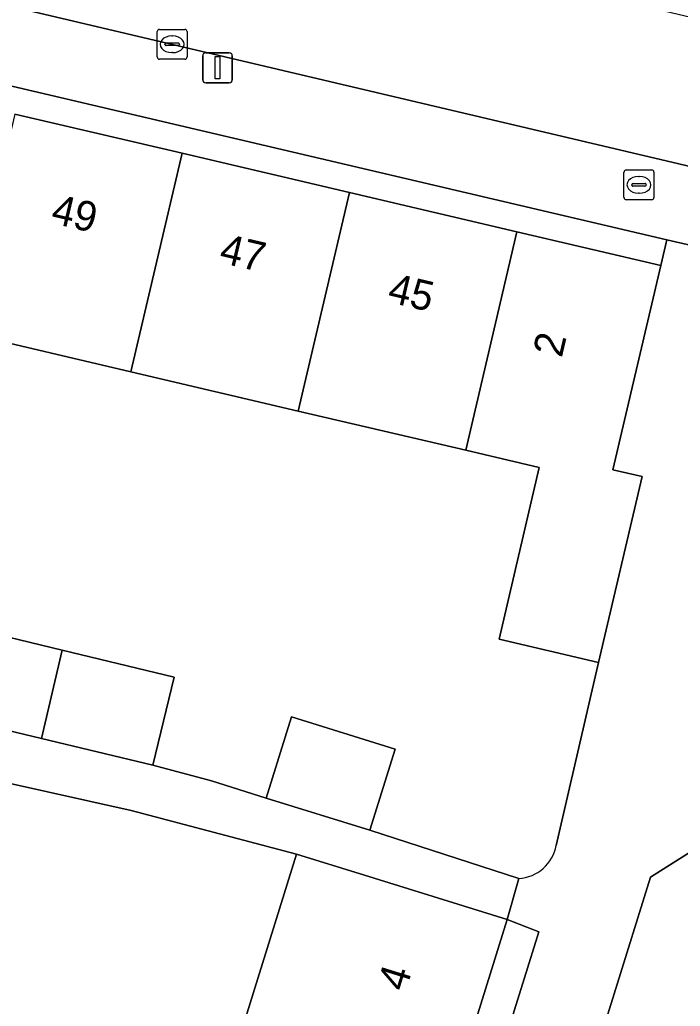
# Model space of a CAD drawing. Extents: x 163008 to 163854, y 382777 to 383982.
# Drawn here: x 163753.18 to 163775.3, y 383321.89 to 383354.94 of the extents above; entities that cross this region are included whole.
import ezdxf

# ---------------------------------------------------------------- set-up
doc = ezdxf.new("R2010")
doc.units = 0
for name, color, linetype in [('IMGEO_Brandkraan', 7, 'Continuous'), ('IMGEO_Erf', 7, 'Continuous'), ('IMGEO_Groenvoorziening', 7, 'Continuous'), ('IMGEO_Kolk', 7, 'Continuous'), ('IMGEO_Lichtmast', 7, 'Continuous'), ('IMGEO_Muur', 7, 'Continuous'), ('IMGEO_Pand', 7, 'Continuous'), ('IMGEO_Pand_nummerreeks', 7, 'Continuous'), ('IMGEO_Rijbaan_lokaal_open', 7, 'Continuous'), ('IMGEO_Voetpad_open', 7, 'Continuous')]:
    doc.layers.add(name, color=color, linetype=linetype)

msp = doc.modelspace()

# ---------------------------------------------------------------- linework, layer by layer
at = {"layer": 'IMGEO_Brandkraan'}
for p, q in [((163773.417, 383348.985), (163773.417, 383349.837)), ((163773.492, 383349.911), (163774.344, 383349.911)), ((163774.418, 383349.837), (163774.418, 383348.985)), ((163773.719, 383349.454), (163774.117, 383349.454)), ((163773.905, 383349.691), (163773.93, 383349.691)), ((163773.676, 383349.405), (163773.676, 383349.417)), ((163774.114, 383349.368), (163773.716, 383349.368)), ((163773.928, 383349.131), (163773.903, 383349.131)), ((163774.16, 383349.417), (163774.16, 383349.405)), ((163774.344, 383348.911), (163773.492, 383348.911))]:
    msp.add_line(p, q, dxfattribs=at)
for points in [[(163773.417, 383348.985), (163773.417, 383349.837)], [(163773.492, 383349.911), (163774.344, 383349.911)], [(163774.418, 383349.837), (163774.418, 383348.985)], [(163774.344, 383348.911), (163773.492, 383348.911)]]:
    msp.add_lwpolyline(points, dxfattribs=at)
for centre, radius, start, end in [((163773.494, 383349.835), 0.0765, 91.552, 178.448), ((163773.494, 383349.835), 0.0765, 91.552, 178.448), ((163774.342, 383349.835), 0.0765, 1.552, 88.448), ((163774.342, 383349.835), 0.0765, 1.552, 88.448), ((163773.716, 383349.414), 0.0403, 85.8775, 175.7526), ((163774.121, 383349.416), 0.0386, 1.7309, 96.639), ((163773.713, 383349.404), 0.0366, 178.938, 274.7102), ((163774.117, 383349.411), 0.043, 264.8664, 352.4533), ((163773.494, 383348.987), 0.0765, 181.552, 268.448), ((163773.494, 383348.987), 0.0765, 181.552, 268.448), ((163774.342, 383348.987), 0.0765, 271.552, 358.448), ((163774.342, 383348.987), 0.0765, 271.552, 358.448)]:
    msp.add_arc(centre, radius, start, end, dxfattribs=at)
for centre, major_axis, ratio, start_param, end_param in [((163773.904, 383349.411), (-0.387, 0.002), 0.722429, 4.712389, 7.853982), ((163773.929, 383349.411), (-0.39, 0.002), 0.717154, 1.570796, 4.712389)]:
    msp.add_ellipse(centre, major_axis=major_axis, ratio=ratio, start_param=start_param, end_param=end_param, dxfattribs=at)
at = {"layer": 'IMGEO_Erf'}
for points in [[(163753.01, 383351.784), (163758.617, 383350.47), (163764.224, 383349.155), (163769.832, 383347.84), (163774.649, 383346.71), (163774.855, 383347.564), (163729.488, 383358.225)], [(163770.581, 383339.938), (163768.116, 383340.517), (163762.508, 383341.833), (163756.901, 383343.149), (163751.294, 383344.465)], [(163771.145, 383327.283), (163772.561, 383333.409), (163769.233, 383334.19), (163770.581, 383339.938)], [(163753.347, 383297.684), (163755.155, 383303.51), (163756.131, 383306.655), (163748.31, 383309.083), (163749.141, 383311.763), (163756.963, 383309.335), (163758.771, 383315.161), (163760.58, 383320.987), (163762.443, 383326.991), (163756.907, 383328.452), (163746.946, 383330.667), (163728.515, 383334.989), (163725.838, 383335.392)], [(163751.359, 383334.6), (163754.597, 383333.822), (163758.346, 383332.921), (163757.637, 383329.969), (163759.599, 383329.444), (163761.436, 383328.867), (163762.279, 383331.583), (163765.751, 383330.505), (163764.908, 383327.79), (163769.893, 383326.177)]]:
    msp.add_lwpolyline(points, dxfattribs=at)
msp.add_lwpolyline([(163770.567, 383324.38), (163769.499, 383324.801), (163767.635, 383318.797), (163765.827, 383312.971), (163764.019, 383307.145), (163762.211, 383301.32), (163760.403, 383295.494), (163758.595, 383289.668), (163756.786, 383283.842), (163754.924, 383277.842), (163755.953, 383277.521)], close=True, dxfattribs=at)
msp.add_arc((163769.826, 383327.514), 1.339, 272.8496, 350.0643, dxfattribs=at)
at = {"layer": 'IMGEO_Groenvoorziening'}
msp.add_lwpolyline([(163783.646, 383332.12), (163774.302, 383326.222), (163771.87, 383318.403), (163778.303, 383316.388), (163780.541, 383323.598), (163781.251, 383323.35), (163781.292, 383323.483)], dxfattribs=at)
at = {"layer": 'IMGEO_Kolk'}
for p, q in [((163757.783, 383353.695), (163757.783, 383354.547)), ((163757.858, 383354.621), (163758.71, 383354.621)), ((163758.271, 383354.401), (163758.296, 383354.401)), ((163758.784, 383354.547), (163758.784, 383353.695)), ((163758.042, 383354.115), (163758.042, 383354.127)), ((163758.48, 383354.078), (163758.082, 383354.078)), ((163758.085, 383354.164), (163758.483, 383354.164)), ((163758.526, 383354.127), (163758.526, 383354.115)), ((163758.294, 383353.841), (163758.269, 383353.841)), ((163758.71, 383353.621), (163757.858, 383353.621))]:
    msp.add_line(p, q, dxfattribs=at)
for points in [[(163757.783, 383353.695), (163757.783, 383354.547)], [(163757.858, 383354.621), (163758.71, 383354.621)], [(163758.784, 383354.547), (163758.784, 383353.695)], [(163758.71, 383353.621), (163757.858, 383353.621)]]:
    msp.add_lwpolyline(points, dxfattribs=at)
for centre, radius, start, end in [((163757.86, 383354.545), 0.0765, 91.552, 178.448), ((163757.86, 383354.545), 0.0765, 91.552, 178.448), ((163758.708, 383354.545), 0.0765, 1.552, 88.448), ((163758.708, 383354.545), 0.0765, 1.552, 88.448), ((163758.082, 383354.124), 0.0403, 85.8775, 175.7526), ((163758.079, 383354.114), 0.0366, 178.938, 274.7102), ((163758.483, 383354.121), 0.043, 264.8664, 352.4533), ((163758.487, 383354.126), 0.0386, 1.7309, 96.639), ((163757.86, 383353.697), 0.0765, 181.552, 268.448), ((163757.86, 383353.697), 0.0765, 181.552, 268.448), ((163758.708, 383353.697), 0.0765, 271.552, 358.448), ((163758.708, 383353.697), 0.0765, 271.552, 358.448)]:
    msp.add_arc(centre, radius, start, end, dxfattribs=at)
for centre, major_axis, ratio, start_param, end_param in [((163758.27, 383354.121), (-0.387, 0.002), 0.722429, 4.712389, 7.853982), ((163758.295, 383354.121), (-0.39, 0.002), 0.717154, 1.570796, 4.712389)]:
    msp.add_ellipse(centre, major_axis=major_axis, ratio=ratio, start_param=start_param, end_param=end_param, dxfattribs=at)
at = {"layer": 'IMGEO_Lichtmast'}
for p, q in [((163759.307, 383352.934), (163759.307, 383353.734)), ((163759.307, 383353.734), (163759.307, 383352.934)), ((163759.407, 383353.834), (163760.197, 383353.834)), ((163760.197, 383353.834), (163759.407, 383353.834)), ((163760.297, 383353.734), (163760.297, 383352.934)), ((163760.297, 383352.934), (163760.297, 383353.734)), ((163760.197, 383352.834), (163759.407, 383352.834)), ((163759.407, 383352.834), (163760.197, 383352.834))]:
    msp.add_line(p, q, dxfattribs=at)
msp.add_lwpolyline([(163759.727, 383353.709), (163759.877, 383353.709), (163759.877, 383352.959), (163759.727, 383352.959), (163759.727, 383353.709)], dxfattribs=at)
for centre, start, end in [((163759.407, 383353.734), 90, 180), ((163759.407, 383353.734), 90, 180), ((163760.197, 383353.734), 0, 90), ((163760.197, 383353.734), 360, 90), ((163759.407, 383352.934), 180, 270), ((163759.407, 383352.934), 180, 270), ((163760.197, 383352.934), 270, 0), ((163760.197, 383352.934), 270, 0)]:
    msp.add_arc(centre, 0.1, start, end, dxfattribs=at)
at = {"layer": 'IMGEO_Muur'}
msp.add_lwpolyline([(163772.561, 383333.409), (163771.145, 383327.283)], dxfattribs=at)
msp.add_arc((163769.826, 383327.514), 1.339, 272.8496, 350.0643, dxfattribs=at)
at = {"layer": 'IMGEO_Pand'}
for points in [[(163756.901, 383343.149), (163758.617, 383350.47), (163753.01, 383351.784), (163751.294, 383344.465)], [(163762.508, 383341.833), (163764.224, 383349.155), (163758.617, 383350.47), (163756.901, 383343.149)], [(163762.508, 383341.833), (163768.116, 383340.517), (163769.832, 383347.84), (163764.224, 383349.155)], [(163769.832, 383347.84), (163768.116, 383340.517), (163770.581, 383339.938), (163769.233, 383334.19), (163772.561, 383333.409), (163774.022, 383339.64), (163773.044, 383339.869), (163774.649, 383346.71)], [(163753.904, 383330.866), (163754.597, 383333.822), (163751.359, 383334.6), (163750.65, 383331.647)], [(163753.904, 383330.866), (163757.637, 383329.969), (163758.346, 383332.921), (163754.597, 383333.822)], [(163764.908, 383327.79), (163765.751, 383330.505), (163762.279, 383331.583), (163761.436, 383328.867)], [(163767.635, 383318.797), (163769.499, 383324.801), (163764.724, 383326.283), (163762.443, 383326.991), (163760.58, 383320.987)]]:
    msp.add_lwpolyline(points, close=True, dxfattribs=at)
at = {"layer": 'IMGEO_Rijbaan_lokaal_open'}
msp.add_lwpolyline([(163776.589, 383354.796), (163754.535, 383360.053), (163753.411, 383355.265), (163775.252, 383350.11), (163787.56, 383347.183), (163789.027, 383351.896), (163784.762, 383352.89)], close=True, dxfattribs=at)
at = {"layer": 'IMGEO_Voetpad_open'}
msp.add_lwpolyline([(163775.252, 383350.11), (163753.411, 383355.265), (163750.811, 383355.873), (163727.513, 383361.317), (163727.402, 383360.841), (163723.74, 383361.698), (163723.85, 383362.173), (163706.46, 383366.291), (163706.146, 383366.375), (163704.606, 383364.072), (163721.682, 383360.059), (163723.887, 383359.541), (163729.488, 383358.225), (163774.855, 383347.564), (163780.535, 383346.259), (163787.416, 383344.602), (163789.972, 383344.247), (163790.026, 383344.468), (163789.591, 383344.614), (163791.701, 383351.323), (163789.027, 383351.896), (163787.56, 383347.183)], close=True, dxfattribs=at)
for points in [[(163725.838, 383335.392), (163728.515, 383334.989), (163746.946, 383330.667), (163756.907, 383328.452), (163762.443, 383326.991), (163764.724, 383326.283), (163769.499, 383324.801), (163769.893, 383326.177), (163764.908, 383327.79), (163761.436, 383328.867), (163759.599, 383329.444), (163757.637, 383329.969), (163753.904, 383330.866), (163750.65, 383331.647), (163746.462, 383332.666), (163742.729, 383333.563), (163739.475, 383334.344), (163735.546, 383335.242), (163735.436, 383334.76), (163731.419, 383335.679), (163728.982, 383336.204), (163728.236, 383344.971), (163729.488, 383358.225), (163723.887, 383359.541)], [(163775.795, 383331.002), (163780.535, 383346.259), (163774.855, 383347.564), (163774.649, 383346.71), (163773.044, 383339.869), (163774.022, 383339.64), (163772.561, 383333.409), (163771.145, 383327.283)], [(163774.782, 383302.438), (163781.251, 383323.35), (163780.541, 383323.598), (163778.303, 383316.388), (163771.87, 383318.403), (163774.302, 383326.222), (163783.646, 383332.12)], [(163769.893, 383326.177), (163769.499, 383324.801), (163770.567, 383324.38), (163755.953, 383277.521), (163754.924, 383277.842), (163754.006, 383274.978), (163755.058, 383274.65), (163740.422, 383227.724), (163739.427, 383228.092), (163738.824, 383228.28), (163737.827, 383225.141), (163737.075, 383222.823), (163736.559, 383221.231), (163734.582, 383215.132), (163733.637, 383215.442), (163732.536, 383208.301), (163732.248, 383205.552), (163731.871, 383201.957), (163743.595, 383200.199), (163746.129, 383199.515)]]:
    msp.add_lwpolyline(points, dxfattribs=at)
msp.add_arc((163769.826, 383327.514), 1.339, 272.8496, 350.0643, dxfattribs=at)

# ---------------------------------------------------------------- texts
at = {"layer": 'IMGEO_Pand_nummerreeks'}
for s, rotation, p in [('49', 346.8023, (163754.185, 383348.14)), ('47', 346.8023, (163759.823, 383346.818)), ('45', 346.8023, (163765.46, 383345.496)), ('2', 76.7964, (163771.33, 383343.595)), ('4', 72.7569, (163766.099, 383322.351))]:
    msp.add_text(s, height=1, rotation=rotation, dxfattribs=at).set_placement(p)

doc.saveas('drawing.dxf')
